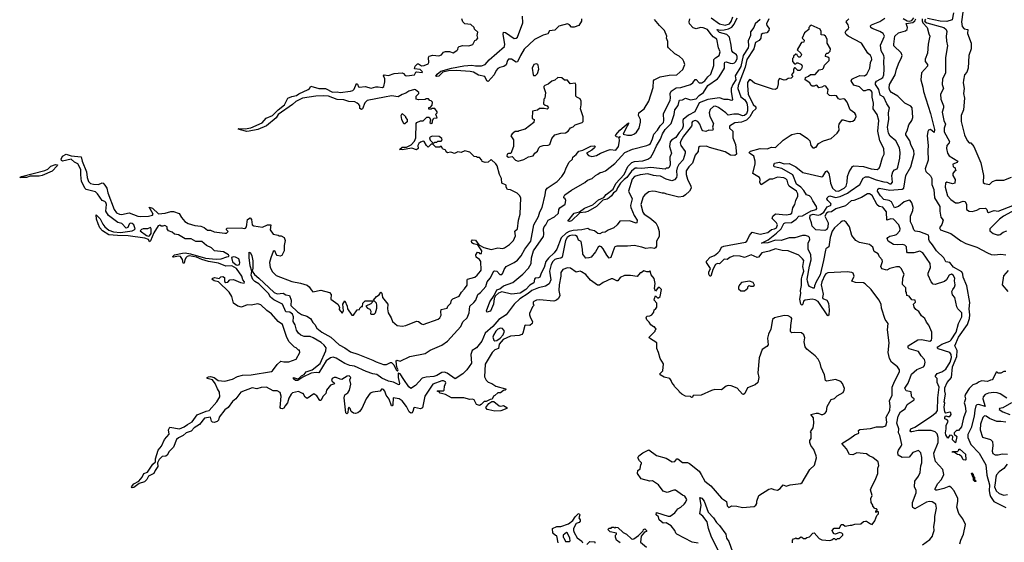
# Model space of a CAD drawing. Extents: x 2386423 to 2568864, y 578392 to 761999.
# Tile 308 of 454: x 2489054 to 2499229, y 665712 to 671117. Entities that reach past the tile are written whole.
import ezdxf

# ---------------------------------------------------------------- set-up
doc = ezdxf.new("R2010")
doc.units = 0

msp = doc.modelspace()

# ---------------------------------------------------------------- linework, layer by layer
at = {"layer": '0CON05XD'}
for points in [[(2498703, 671187), (2498689, 671115), (2498635, 671099), (2498565, 671103), (2498435, 671128)], [(2498799, 671195), (2498788, 671095), (2498795, 671045), (2498815, 671024), (2498852, 671015), (2498848, 670975), (2498886, 670875), (2498888, 670855), (2498886, 670814), (2498864, 670745), (2498857, 670615), (2498842, 670575), (2498819, 670545), (2498807, 670493), (2498804, 670465), (2498816, 670405), (2498809, 670355), (2498818, 670305), (2498809, 670185), (2498784, 670125), (2498782, 670065), (2498818, 669925), (2498845, 669868), (2498865, 669844), (2498885, 669842), (2498915, 669804), (2498988, 669635), (2499013, 669505), (2499012, 669432), (2499024, 669424), (2499075, 669414), (2499106, 669444), (2499145, 669456), (2499225, 669458), (2499302, 669488)], [(2492682, 668102), (2492680, 668075), (2492685, 668070), (2492717, 668073), (2492730, 668085), (2492746, 668135), (2492746, 668166), (2492740, 668185), (2492710, 668215), (2492743, 668255), (2492770, 668270), (2492785, 668300), (2492795, 668290), (2492804, 668245), (2492859, 668175), (2492854, 668126), (2492861, 668085), (2492894, 668035), (2492906, 667996), (2492955, 667953), (2493005, 667949), (2493046, 667954), (2493155, 668000), (2493175, 667996), (2493205, 667971), (2493225, 667963), (2493380, 668020), (2493397, 668035), (2493410, 668060), (2493406, 668095), (2493410, 668120), (2493470, 668135), (2493480, 668155), (2493510, 668185), (2493515, 668218), (2493529, 668231), (2493595, 668258), (2493620, 668300), (2493652, 668335), (2493677, 668373), (2493677, 668425), (2493682, 668435), (2493758, 668455), (2493783, 668475), (2493817, 668515), (2493822, 668525), (2493820, 668615), (2493807, 668637), (2493771, 668661), (2493768, 668685), (2493785, 668712), (2493800, 668710), (2493805, 668700), (2493825, 668700), (2493830, 668725), (2493788, 668788), (2493745, 668798), (2493725, 668810), (2493722, 668825), (2493735, 668840), (2493765, 668837), (2493800, 668790), (2493850, 668760), (2493925, 668739), (2493994, 668756), (2494045, 668750), (2494065, 668757), (2494115, 668792), (2494158, 668835), (2494178, 668882), (2494171, 668929), (2494199, 668955), (2494209, 669045), (2494226, 669105), (2494232, 669275), (2494219, 669299), (2494195, 669322), (2494127, 669357), (2494095, 669360), (2494080, 669385), (2494080, 669405), (2494037, 669427), (2494032, 669475), (2494012, 669515), (2493990, 669605), (2493976, 669626), (2493925, 669670), (2493897, 669643), (2493865, 669640), (2493835, 669650), (2493830, 669665), (2493805, 669690), (2493785, 669690), (2493775, 669700), (2493752, 669702), (2493707, 669747), (2493655, 669760), (2493616, 669744), (2493581, 669749), (2493546, 669734), (2493520, 669745), (2493505, 669748), (2493475, 669740), (2493462, 669752), (2493458, 669768), (2493422, 669782), (2493420, 669795), (2493408, 669808), (2493395, 669800), (2493355, 669800), (2493325, 669830), (2493305, 669830), (2493275, 669800), (2493258, 669815), (2493235, 669858), (2493225, 669861), (2493195, 669849), (2493179, 669835), (2493169, 669815), (2493172, 669785), (2493155, 669770), (2493105, 669787), (2493005, 669770), (2492980, 669775), (2493005, 669798), (2493050, 669800), (2493098, 669822), (2493135, 669859), (2493149, 669895), (2493152, 670045), (2493157, 670053), (2493195, 670072), (2493225, 670070), (2493262, 670108), (2493285, 670110), (2493300, 670085), (2493293, 670053), (2493307, 670043), (2493320, 670055), (2493320, 670075), (2493335, 670100), (2493368, 670102), (2493358, 670128), (2493350, 670135), (2493368, 670152), (2493370, 670165), (2493345, 670200), (2493315, 670200), (2493305, 670190), (2493282, 670192), (2493282, 670208), (2493298, 670212), (2493318, 670232), (2493320, 670265), (2493308, 670278), (2493292, 670282), (2493278, 670298), (2493255, 670300), (2493245, 670290), (2493175, 670288), (2493150, 670295), (2493150, 670325), (2493180, 670355), (2493180, 670365), (2493145, 670391), (2493135, 670394), (2493075, 670378), (2493044, 670356), (2493005, 670344), (2492965, 670319), (2492895, 670329), (2492825, 670314), (2492645, 670282), (2492622, 670258), (2492597, 670195), (2492585, 670188), (2492568, 670198), (2492568, 670225), (2492559, 670239), (2492542, 670255), (2492517, 670267), (2492455, 670271), (2492403, 670287), (2492335, 670291), (2492247, 670325), (2492195, 670330), (2492115, 670325), (2491976, 670304), (2491908, 670272), (2491875, 670239), (2491726, 670135), (2491705, 670102), (2491605, 670020), (2491515, 669981), (2491425, 669963), (2491402, 669962), (2491335, 669977), (2491313, 669985), (2491320, 669990), (2491385, 669987), (2491442, 669998), (2491559, 670051), (2491602, 670098), (2491665, 670125), (2491725, 670183), (2491792, 670235), (2491826, 670304), (2491865, 670324), (2491915, 670333), (2491939, 670351), (2492034, 670395), (2492048, 670405), (2492062, 670428), (2492145, 670405), (2492215, 670405), (2492285, 670369), (2492335, 670370), (2492365, 670364), (2492474, 670376), (2492497, 670383), (2492511, 670399), (2492535, 670458), (2492545, 670450), (2492554, 670424), (2492565, 670418), (2492625, 670426), (2492685, 670409), (2492735, 670422), (2492759, 670421), (2492805, 670414), (2492818, 670425), (2492829, 670475), (2492826, 670506), (2492814, 670535), (2492820, 670545), (2492865, 670541), (2492925, 670560), (2493005, 670567), (2493020, 670560), (2493038, 670538), (2493055, 670537), (2493134, 670546), (2493147, 670573), (2493155, 670578), (2493215, 670570), (2493218, 670578), (2493192, 670602), (2493135, 670610), (2493140, 670635), (2493165, 670660), (2493175, 670660), (2493205, 670640), (2493235, 670642), (2493275, 670662), (2493282, 670675), (2493280, 670725), (2493285, 670738), (2493325, 670749), (2493385, 670743), (2493412, 670755), (2493435, 670780), (2493455, 670787), (2493495, 670787), (2493535, 670773), (2493573, 670797), (2493582, 670808), (2493585, 670830), (2493595, 670838), (2493635, 670849), (2493695, 670848), (2493738, 670862), (2493757, 670903), (2493775, 670910), (2493790, 670925), (2493782, 670955), (2493787, 670987), (2493755, 671020), (2493750, 671035), (2493716, 671066), (2493655, 671074), (2493632, 671095), (2493622, 671125)], [(2495120, 668680), (2495085, 668747), (2495065, 668769), (2495046, 668774), (2495032, 668765), (2495006, 668715), (2494960, 668660), (2494937, 668653), (2494905, 668652), (2494872, 668692), (2494870, 668745), (2494855, 668822), (2494828, 668838), (2494815, 668875), (2494799, 668885), (2494765, 668890), (2494735, 668882), (2494713, 668865), (2494696, 668835), (2494659, 668661), (2494645, 668649), (2494605, 668645), (2494585, 668636), (2494565, 668615), (2494548, 668585), (2494528, 668515), (2494544, 668425), (2494525, 668385), (2494488, 668362), (2494415, 668345), (2494345, 668315), (2494310, 668285), (2494221, 668229), (2494165, 668175), (2494081, 668065), (2494005, 668017), (2493945, 667945), (2493864, 667875), (2493829, 667791), (2493775, 667725), (2493729, 667695), (2493717, 667655), (2493724, 667565), (2493676, 667495), (2493635, 667454), (2493555, 667404), (2493472, 667462), (2493445, 667472), (2493415, 667469), (2493365, 667438), (2493335, 667427), (2493255, 667420), (2493215, 667408), (2493145, 667335), (2493095, 667303), (2493075, 667321), (2493024, 667395), (2492985, 667453), (2492965, 667463), (2492965, 667415), (2492980, 667355), (2492975, 667341), (2492965, 667343), (2492917, 667367), (2492865, 667379), (2492795, 667411), (2492745, 667447), (2492704, 667454), (2492635, 667478), (2492515, 667534), (2492465, 667542), (2492415, 667562), (2492326, 667616), (2492295, 667628), (2492265, 667619), (2492222, 667588), (2492145, 667464), (2492118, 667468), (2492065, 667460), (2491981, 667419), (2491928, 667385), (2491905, 667384), (2491885, 667402), (2491885, 667418), (2491925, 667402), (2491942, 667408), (2491968, 667435), (2491994, 667446), (2492014, 667475), (2492075, 667497), (2492160, 667560), (2492219, 667691), (2492220, 667725), (2492201, 667751), (2492169, 667779), (2492088, 667828), (2492055, 667839), (2491995, 667841), (2491960, 667855), (2491935, 667876), (2491914, 667905), (2491901, 667961), (2491881, 667995), (2491883, 668045), (2491875, 668070), (2491845, 668091), (2491803, 668095), (2491769, 668175), (2491679, 668219), (2491645, 668247), (2491626, 668285), (2491585, 668328), (2491524, 668385), (2491485, 668409), (2491465, 668431), (2491447, 668475), (2491454, 668515), (2491435, 668570), (2491424, 668656), (2491425, 668712), (2491439, 668705), (2491452, 668675), (2491463, 668623), (2491463, 668547), (2491457, 668515), (2491480, 668480), (2491525, 668445), (2491684, 668295), (2491715, 668283), (2491778, 668288), (2491805, 668273), (2491843, 668263), (2491860, 668215), (2491855, 668162), (2491924, 668095), (2491965, 668068), (2492020, 668050), (2492058, 668025), (2492082, 667985), (2492104, 667964), (2492124, 667925), (2492175, 667887), (2492268, 667835), (2492355, 667754), (2492415, 667725), (2492472, 667682), (2492549, 667659), (2492705, 667596), (2492737, 667577), (2492815, 667552), (2492845, 667550), (2492885, 667571), (2492895, 667570), (2492919, 667549), (2492943, 667495), (2492958, 667482), (2492964, 667495), (2492953, 667523), (2492944, 667585), (2492953, 667597), (2492985, 667586), (2493085, 667634), (2493245, 667664), (2493295, 667699), (2493415, 667751), (2493475, 667794), (2493614, 667945), (2493635, 667993), (2493677, 668033), (2493699, 668085), (2493707, 668155), (2493748, 668192), (2493768, 668215), (2493789, 668275), (2493817, 668295), (2493871, 668359), (2493885, 668405), (2493916, 668445), (2493955, 668516), (2493965, 668520), (2493985, 668515), (2494015, 668481), (2494035, 668481), (2494048, 668495), (2494060, 668535), (2494083, 668565), (2494165, 668605), (2494199, 668631), (2494235, 668675), (2494276, 668744), (2494336, 668825), (2494366, 668994), (2494415, 669083), (2494429, 669131), (2494454, 669175), (2494484, 669305), (2494490, 669355), (2494506, 669374), (2494607, 669443), (2494655, 669494), (2494683, 669535), (2494701, 669585), (2494732, 669645), (2494768, 669675), (2494770, 669695), (2494805, 669722), (2494834, 669756), (2494873, 669767), (2494955, 669809), (2494995, 669812), (2495002, 669805), (2494995, 669793), (2494965, 669767), (2494912, 669735), (2494931, 669711), (2494965, 669702), (2495015, 669714), (2495055, 669738), (2495135, 669769), (2495155, 669773), (2495215, 669768), (2495241, 669805), (2495253, 669865), (2495250, 669900), (2495260, 669905), (2495255, 669910), (2495250, 669900), (2495220, 669905), (2495210, 669915), (2495213, 669925), (2495255, 669976), (2495345, 670050), (2495345, 670040), (2495314, 669986), (2495292, 669932), (2495335, 669922), (2495375, 669921), (2495406, 669935), (2495429, 669955), (2495456, 669995), (2495468, 670058), (2495469, 670085), (2495462, 670098), (2495448, 670125), (2495452, 670155), (2495506, 670194), (2495556, 670274), (2495601, 670415), (2495604, 670485), (2495610, 670495), (2495673, 670527), (2495765, 670544), (2495845, 670546), (2495908, 670602), (2495927, 670655), (2495919, 670685), (2495906, 670705), (2495869, 670739), (2495823, 670765), (2495758, 670825), (2495752, 670835), (2495752, 670892), (2495740, 670925), (2495742, 670945), (2495716, 671006), (2495665, 671058), (2495615, 671120)], [(2494860, 671125), (2494860, 671100), (2494832, 671058), (2494785, 671040), (2494755, 671041), (2494735, 671063), (2494714, 671074), (2494625, 671050), (2494585, 671009), (2494530, 671000), (2494511, 670969), (2494465, 670956), (2494375, 670912), (2494268, 670812), (2494228, 670745), (2494199, 670681), (2494185, 670678), (2494137, 670707), (2494105, 670709), (2494094, 670695), (2494080, 670650), (2494056, 670634), (2494015, 670624), (2493995, 670613), (2493977, 670593), (2493957, 670545), (2493895, 670476), (2493883, 670483), (2493860, 670530), (2493795, 670544), (2493745, 670574), (2493711, 670581), (2493565, 670590), (2493485, 670588), (2493427, 670573), (2493385, 670534), (2493365, 670529), (2493355, 670533), (2493368, 670555), (2493405, 670586), (2493515, 670617), (2493645, 670640), (2493725, 670645), (2493765, 670638), (2493825, 670640), (2493865, 670655), (2493905, 670703), (2494065, 670841), (2494068, 670865), (2494049, 670965), (2494053, 670987), (2494075, 670984), (2494165, 670924), (2494185, 670925), (2494197, 670935), (2494252, 671085), (2494251, 671155)], [(2496797, 671125), (2496772, 671075), (2496776, 671056), (2496799, 671025), (2496797, 671005), (2496775, 670981), (2496733, 670975), (2496718, 670965), (2496712, 670925), (2496695, 670902), (2496658, 670882), (2496641, 670815), (2496570, 670705), (2496552, 670625), (2496478, 670435), (2496475, 670405), (2496505, 670319), (2496547, 670287), (2496567, 670255), (2496577, 670215), (2496574, 670175), (2496565, 670145), (2496545, 670125), (2496525, 670124), (2496481, 670141), (2496435, 670141), (2496375, 670128), (2496350, 670155), (2496275, 670210), (2496245, 670222), (2496225, 670219), (2496191, 670189), (2496179, 670155), (2496186, 670115), (2496225, 670045), (2496214, 670005), (2496219, 669985), (2496215, 669970), (2496175, 669973), (2496145, 669961), (2496115, 669968), (2496102, 669982), (2496084, 670035), (2496061, 670065), (2496035, 670076), (2496008, 670065), (2496000, 670055), (2496001, 670025), (2495996, 670015), (2495915, 669913), (2495885, 669865), (2495881, 669845), (2495888, 669815), (2495930, 669755), (2495932, 669735), (2495912, 669668), (2495865, 669620), (2495848, 669585), (2495840, 669555), (2495845, 669505), (2495842, 669485), (2495820, 669460), (2495795, 669450), (2495735, 669467), (2495675, 669498), (2495633, 669503), (2495604, 669504), (2495545, 669523), (2495466, 669514), (2495406, 669495), (2495384, 669466), (2495345, 669345), (2495384, 669265), (2495368, 669195), (2495369, 669175), (2495403, 669093), (2495436, 669045), (2495433, 669017), (2495425, 669014), (2495355, 669036), (2495255, 669032), (2495229, 668995), (2495195, 668964), (2495135, 668940), (2495105, 668921), (2495075, 668917), (2495048, 668902), (2495030, 668905), (2494995, 668935), (2494945, 668943), (2494925, 668957), (2494865, 668943), (2494775, 668938), (2494732, 668928), (2494700, 668910), (2494649, 668861), (2494605, 668745), (2494579, 668705), (2494519, 668651), (2494491, 668615), (2494475, 668554), (2494444, 668495), (2494431, 668455), (2494415, 668446), (2494382, 668445), (2494374, 668435), (2494369, 668395), (2494325, 668370), (2494285, 668326), (2494225, 668290), (2494135, 668279), (2494035, 668301), (2494001, 668289), (2493970, 668260), (2493958, 668232), (2493952, 668175), (2493919, 668101), (2493883, 668093), (2493877, 668105), (2493911, 668199), (2493956, 668264), (2493985, 668322), (2494016, 668334), (2494055, 668365), (2494152, 668398), (2494255, 668486), (2494312, 668548), (2494339, 668595), (2494343, 668655), (2494363, 668725), (2494466, 668875), (2494471, 668895), (2494467, 668955), (2494474, 668975), (2494493, 668997), (2494517, 669043), (2494582, 669078), (2494623, 669115), (2494627, 669155), (2494635, 669172), (2494692, 669208), (2494698, 669248), (2494692, 669265), (2494678, 669275), (2494677, 669285), (2494689, 669305), (2494755, 669354), (2494896, 669434), (2494922, 669458), (2494970, 669475), (2495003, 669507), (2495030, 669520), (2495052, 669538), (2495075, 669540), (2495107, 669555), (2495205, 669629), (2495307, 669743), (2495388, 669778), (2495535, 669815), (2495560, 669825), (2495572, 669838), (2495595, 669885), (2495606, 669934), (2495647, 669975), (2495672, 670018), (2495707, 670055), (2495712, 670075), (2495708, 670145), (2495776, 670285), (2495781, 670305), (2495775, 670355), (2495785, 670377), (2495839, 670411), (2495885, 670417), (2495985, 670446), (2496011, 670465), (2496035, 670500), (2496045, 670500), (2496075, 670464), (2496105, 670464), (2496134, 670485), (2496164, 670526), (2496196, 670555), (2496227, 670643), (2496229, 670705), (2496246, 670724), (2496282, 670745), (2496293, 670785), (2496274, 670825), (2496257, 670915), (2496220, 670940), (2496189, 670979), (2496161, 671015), (2496116, 671034), (2496088, 671035), (2496044, 671024), (2496013, 671033), (2495976, 671075), (2495971, 671095), (2495978, 671125)], [(2496705, 671119), (2496655, 671075), (2496641, 671035), (2496608, 670992), (2496606, 670955), (2496583, 670897), (2496587, 670845), (2496583, 670825), (2496532, 670748), (2496507, 670633), (2496447, 670535), (2496455, 670495), (2496424, 670446), (2496408, 670405), (2496406, 670375), (2496422, 670288), (2496415, 670282), (2496375, 670292), (2496335, 670292), (2496285, 670308), (2496165, 670293), (2496075, 670257), (2496032, 670165), (2495965, 670128), (2495912, 670085), (2495907, 670073), (2495910, 670015), (2495900, 669985), (2495869, 669951), (2495835, 669898), (2495789, 669871), (2495776, 669855), (2495769, 669805), (2495791, 669735), (2495772, 669695), (2495776, 669615), (2495765, 669590), (2495755, 669580), (2495735, 669580), (2495725, 669570), (2495575, 669587), (2495485, 669578), (2495435, 669583), (2495415, 669580), (2495375, 669552), (2495329, 669485), (2495301, 669465), (2495264, 669425), (2495231, 669379), (2495217, 669345), (2495192, 669328), (2495171, 669295), (2495145, 669273), (2495125, 669262), (2495079, 669251), (2495016, 669185), (2494925, 669133), (2494902, 669125), (2494841, 669119), (2494755, 669036), (2494735, 669031), (2494718, 669035), (2494784, 669116), (2494840, 669130), (2494892, 669168), (2494978, 669202), (2495035, 669253), (2495091, 669279), (2495115, 669310), (2495186, 669364), (2495215, 669422), (2495300, 669515), (2495340, 669600), (2495379, 669641), (2495409, 669649), (2495495, 669657), (2495546, 669675), (2495576, 669695), (2495605, 669743), (2495635, 669814), (2495678, 669882), (2495698, 669935), (2495725, 669982), (2495788, 670045), (2495819, 670135), (2495825, 670185), (2495860, 670230), (2495868, 670275), (2495874, 670285), (2495905, 670288), (2495935, 670307), (2495988, 670288), (2496045, 670300), (2496076, 670334), (2496119, 670365), (2496165, 670437), (2496264, 670505), (2496284, 670525), (2496338, 670615), (2496336, 670664), (2496342, 670678), (2496355, 670680), (2496397, 670667), (2496425, 670664), (2496441, 670669), (2496456, 670684), (2496469, 670715), (2496470, 670735), (2496462, 670752), (2496427, 670777), (2496414, 670794), (2496408, 670855), (2496389, 670935), (2496362, 670962), (2496287, 670985), (2496266, 671005), (2496263, 671015), (2496298, 671008), (2496335, 671011), (2496379, 671021), (2496412, 671038), (2496438, 671072), (2496467, 671135)], [(2497042, 665705), (2497040, 665735), (2497052, 665748), (2497065, 665750), (2497075, 665760), (2497085, 665750), (2497105, 665750), (2497125, 665768), (2497137, 665767), (2497155, 665750), (2497175, 665750), (2497188, 665762), (2497215, 665770), (2497250, 665805), (2497265, 665810), (2497315, 665752), (2497345, 665738), (2497425, 665730), (2497448, 665738), (2497465, 665750), (2497475, 665750), (2497485, 665740), (2497495, 665740), (2497505, 665750), (2497525, 665750), (2497560, 665785), (2497560, 665795), (2497550, 665805), (2497525, 665812), (2497485, 665798), (2497471, 665801), (2497456, 665816), (2497452, 665835), (2497472, 665858), (2497525, 665858), (2497545, 665898), (2497565, 665898), (2497585, 665880), (2497635, 665890), (2497655, 665888), (2497685, 665900), (2497745, 665904), (2497775, 665927), (2497795, 665932), (2497805, 665932), (2497845, 665902), (2497865, 665898), (2497890, 665935), (2497912, 665988), (2497930, 666005), (2497928, 666028), (2497915, 666030), (2497902, 666022), (2497902, 666038), (2497920, 666045), (2497908, 666058), (2497892, 666062), (2497870, 666085), (2497870, 666095), (2497853, 666123), (2497850, 666165), (2497862, 666195), (2497847, 666255), (2497859, 666291), (2497896, 666354), (2497922, 666425), (2497922, 666478), (2497932, 666505), (2497926, 666546), (2497870, 666590), (2497833, 666605), (2497805, 666628), (2497705, 666638), (2497665, 666618), (2497631, 666621), (2497598, 666678), (2497550, 666735), (2497632, 666785), (2497686, 666824), (2497725, 666842), (2497723, 666867), (2497735, 666880), (2497845, 666888), (2497910, 666905), (2497975, 666906), (2498005, 666918), (2498016, 666955), (2498010, 667005), (2498047, 667075), (2498049, 667125), (2498042, 667175), (2498071, 667235), (2498071, 667315), (2498093, 667375), (2498147, 667475), (2498146, 667495), (2498126, 667526), (2498064, 667574), (2498042, 667612), (2498028, 667675), (2498040, 667775), (2498022, 667908), (2498028, 667975), (2497997, 668015), (2497959, 668135), (2497956, 668175), (2497931, 668221), (2497855, 668328), (2497792, 668385), (2497775, 668396), (2497690, 668400), (2497655, 668412), (2497678, 668465), (2497668, 668495), (2497655, 668502), (2497605, 668510), (2497405, 668500), (2497385, 668489), (2497375, 668474), (2497345, 668405), (2497338, 668375), (2497359, 668279), (2497351, 668245), (2497354, 668235), (2497395, 668215), (2497412, 668185), (2497420, 668115), (2497415, 668060), (2497405, 668054), (2497305, 668201), (2497275, 668220), (2497243, 668227), (2497172, 668215), (2497153, 668205), (2497146, 668175), (2497137, 668165), (2497125, 668174), (2497116, 668226), (2497128, 668285), (2497123, 668315), (2497132, 668368), (2497133, 668437), (2497141, 668465), (2497157, 668517), (2497146, 668565), (2497156, 668625), (2497145, 668643), (2497105, 668682), (2496995, 668728), (2496935, 668730), (2496865, 668746), (2496798, 668722), (2496725, 668706), (2496688, 668662), (2496675, 668657), (2496615, 668685), (2496545, 668659), (2496500, 668670), (2496435, 668674), (2496392, 668658), (2496365, 668638), (2496335, 668642), (2496285, 668592), (2496265, 668594), (2496244, 668585), (2496216, 668535), (2496201, 668475), (2496195, 668463), (2496185, 668464), (2496176, 668485), (2496176, 668505), (2496192, 668545), (2496151, 668605), (2496151, 668619), (2496188, 668662), (2496235, 668679), (2496270, 668705), (2496290, 668725), (2496307, 668763), (2496330, 668775), (2496386, 668784), (2496555, 668816), (2496567, 668825), (2496596, 668884), (2496625, 668920), (2496705, 668899), (2496787, 668915), (2496825, 668946), (2496855, 668953), (2496874, 668965), (2496884, 668995), (2496875, 669016), (2496832, 669062), (2496836, 669085), (2496865, 669108), (2496975, 669099), (2497015, 669104), (2497032, 669115), (2497045, 669172), (2497066, 669205), (2497074, 669246), (2497095, 669292), (2497094, 669316), (2497081, 669345), (2497007, 669395), (2496996, 669415), (2496985, 669457), (2496972, 669472), (2496952, 669482), (2496885, 669488), (2496835, 669467), (2496805, 669468), (2496715, 669410), (2496704, 669434), (2496708, 669465), (2496698, 669485), (2496630, 669525), (2496654, 669625), (2496656, 669655), (2496640, 669705), (2496597, 669735), (2496593, 669745), (2496605, 669757), (2496705, 669784), (2496778, 669782), (2496825, 669800), (2496865, 669794), (2496945, 669872), (2497015, 669920), (2497035, 669930), (2497095, 669943), (2497121, 669941), (2497195, 669887), (2497218, 669865), (2497230, 669815), (2497252, 669792), (2497265, 669790), (2497275, 669800), (2497285, 669800), (2497310, 669835), (2497360, 669865), (2497441, 669889), (2497502, 669945), (2497523, 669975), (2497518, 670015), (2497522, 670035), (2497555, 670080), (2497565, 670082), (2497624, 670064), (2497644, 670064), (2497665, 670069), (2497683, 670085), (2497699, 670115), (2497695, 670132), (2497685, 670149), (2497638, 670185), (2497607, 670265), (2497582, 670295), (2497565, 670300), (2497532, 670292), (2497515, 670298), (2497495, 670328), (2497475, 670332), (2497445, 670328), (2497424, 670334), (2497402, 670355), (2497408, 670395), (2497385, 670430), (2497368, 670432), (2497345, 670420), (2497313, 670413), (2497296, 670436), (2497285, 670440), (2497265, 670430), (2497245, 670430), (2497230, 670440), (2497220, 670465), (2497170, 670495), (2497175, 670520), (2497207, 670533), (2497225, 670550), (2497275, 670550), (2497315, 670600), (2497350, 670605), (2497360, 670615), (2497370, 670645), (2497420, 670695), (2497418, 670718), (2497405, 670730), (2497380, 670735), (2497385, 670760), (2497395, 670770), (2497408, 670772), (2497428, 670792), (2497432, 670815), (2497398, 670875), (2497398, 670915), (2497382, 670945), (2497367, 670957), (2497335, 670960), (2497338, 670995), (2497325, 671018), (2497235, 671060), (2497220, 671055), (2497220, 671045), (2497210, 671035), (2497210, 671015), (2497165, 670980), (2497140, 670925), (2497160, 670905), (2497158, 670885), (2497135, 670880), (2497125, 670870), (2497090, 670805), (2497125, 670770), (2497132, 670755), (2497125, 670740), (2497115, 670730), (2497105, 670730), (2497092, 670742), (2497088, 670758), (2497075, 670760), (2497052, 670738), (2497050, 670725), (2497040, 670715), (2497040, 670685), (2497062, 670662), (2497075, 670660), (2497085, 670670), (2497095, 670670), (2497133, 670653), (2497142, 670635), (2497133, 670607), (2497115, 670592), (2497095, 670590), (2497068, 670618), (2497062, 670618), (2497050, 670605), (2497050, 670575), (2497030, 670545), (2497040, 670535), (2497040, 670525), (2497027, 670513), (2496995, 670510), (2496976, 670494), (2496955, 670490), (2496905, 670510), (2496892, 670485), (2496893, 670455), (2496882, 670408), (2496865, 670396), (2496835, 670398), (2496648, 670462), (2496606, 670496), (2496595, 670497), (2496576, 670466), (2496576, 670435), (2496583, 670345), (2496635, 670241), (2496661, 670215), (2496662, 670195), (2496632, 670168), (2496598, 670112), (2496565, 670078), (2496515, 670057), (2496445, 670050), (2496388, 670015), (2496389, 669995), (2496424, 669965), (2496423, 669895), (2496451, 669825), (2496462, 669725), (2496445, 669713), (2496400, 669715), (2496345, 669749), (2496184, 669794), (2496150, 669810), (2496083, 669807), (2496070, 669795), (2496066, 669755), (2496034, 669716), (2496008, 669632), (2495968, 669595), (2495942, 669555), (2495941, 669515), (2495957, 669467), (2495990, 669395), (2495992, 669375), (2495976, 669344), (2495936, 669304), (2495912, 669288), (2495865, 669283), (2495741, 669311), (2495715, 669322), (2495695, 669322), (2495625, 669341), (2495595, 669342), (2495555, 669336), (2495513, 669305), (2495498, 669285), (2495473, 669205), (2495494, 669125), (2495508, 669105), (2495565, 669069), (2495627, 669017), (2495648, 668975), (2495663, 668925), (2495662, 668875), (2495634, 668825), (2495634, 668775), (2495625, 668757), (2495615, 668751), (2495575, 668758), (2495525, 668751), (2495485, 668765), (2495405, 668780), (2495335, 668774), (2495224, 668776), (2495205, 668769), (2495196, 668755), (2495164, 668656), (2495145, 668650), (2495120, 668680)], [(2496199, 671135), (2496285, 671075), (2496345, 671061), (2496389, 671075), (2496405, 671099), (2496423, 671145)], [(2498385, 665686), (2498458, 665742), (2498487, 665775), (2498492, 665792), (2498504, 665835), (2498500, 665875), (2498513, 665935), (2498510, 665980), (2498527, 666065), (2498523, 666105), (2498485, 666131), (2498455, 666134), (2498425, 666128), (2498305, 666060), (2498285, 666072), (2498279, 666089), (2498280, 666125), (2498320, 666225), (2498317, 666247), (2498301, 666285), (2498304, 666345), (2498342, 666395), (2498360, 666435), (2498366, 666504), (2498376, 666534), (2498378, 666588), (2498366, 666636), (2498343, 666663), (2498285, 666642), (2498245, 666592), (2498175, 666590), (2498134, 666615), (2498130, 666645), (2498137, 666665), (2498164, 666705), (2498169, 666725), (2498150, 666815), (2498137, 666845), (2498138, 666885), (2498120, 666945), (2498134, 667015), (2498155, 667061), (2498205, 667092), (2498225, 667137), (2498298, 667185), (2498298, 667195), (2498278, 667208), (2498269, 667225), (2498267, 667267), (2498215, 667280), (2498203, 667305), (2498235, 667358), (2498269, 667451), (2498325, 667498), (2498393, 667527), (2498405, 667542), (2498412, 667575), (2498404, 667604), (2498370, 667640), (2498342, 667685), (2498245, 667714), (2498236, 667725), (2498236, 667745), (2498335, 667806), (2498375, 667811), (2498458, 667792), (2498477, 667803), (2498481, 667825), (2498479, 667885), (2498449, 667959), (2498425, 667988), (2498408, 668025), (2498374, 668054), (2498345, 668098), (2498315, 668120), (2498297, 668145), (2498290, 668175), (2498310, 668195), (2498308, 668218), (2498275, 668220), (2498247, 668257), (2498222, 668265), (2498217, 668297), (2498210, 668305), (2498210, 668345), (2498178, 668378), (2498182, 668445), (2498193, 668485), (2498164, 668545), (2498145, 668560), (2498115, 668562), (2498045, 668543), (2498015, 668528), (2497965, 668542), (2497953, 668565), (2497970, 668615), (2497968, 668635), (2497938, 668665), (2497926, 668696), (2497885, 668718), (2497872, 668765), (2497835, 668793), (2497734, 668814), (2497695, 668833), (2497654, 668884), (2497629, 668975), (2497594, 669024), (2497575, 669036), (2497555, 669034), (2497535, 669019), (2497475, 668964), (2497451, 668929), (2497428, 668865), (2497415, 668768), (2497385, 668746), (2497380, 668735), (2497362, 668625), (2497325, 668479), (2497286, 668406), (2497267, 668365), (2497265, 668340), (2497255, 668340), (2497215, 668359), (2497205, 668375), (2497195, 668412), (2497193, 668435), (2497215, 668569), (2497232, 668635), (2497229, 668685), (2497202, 668745), (2497201, 668805), (2497220, 668845), (2497216, 668865), (2497205, 668875), (2497175, 668886), (2497144, 668885), (2497065, 668862), (2497005, 668862), (2496925, 668835), (2496865, 668838), (2496785, 668809), (2496720, 668805), (2496790, 668840), (2496875, 668909), (2496922, 668955), (2496950, 669010), (2496963, 669017), (2497030, 669020), (2497077, 669055), (2497105, 669084), (2497145, 669088), (2497235, 669140), (2497286, 669154), (2497293, 669165), (2497288, 669185), (2497249, 669245), (2497235, 669278), (2497215, 669295), (2497185, 669306), (2497159, 669349), (2497126, 669386), (2497083, 669415), (2497044, 669514), (2496929, 669579), (2496851, 669595), (2496846, 669614), (2496855, 669632), (2496905, 669643), (2496955, 669627), (2497005, 669628), (2497075, 669594), (2497148, 669538), (2497345, 669491), (2497355, 669496), (2497385, 669547), (2497395, 669554), (2497415, 669525), (2497425, 669475), (2497433, 669425), (2497455, 669375), (2497485, 669348), (2497515, 669345), (2497575, 669373), (2497594, 669395), (2497605, 669435), (2497608, 669495), (2497626, 669545), (2497660, 669600), (2497675, 669605), (2497775, 669598), (2497855, 669574), (2497915, 669568), (2497935, 669582), (2497947, 669605), (2497970, 669690), (2497987, 669725), (2497986, 669784), (2497944, 669864), (2497922, 669965), (2497931, 670075), (2497914, 670135), (2497875, 670195), (2497879, 670255), (2497864, 670315), (2497865, 670368), (2497855, 670382), (2497835, 670392), (2497815, 670392), (2497791, 670381), (2497775, 670382), (2497732, 670422), (2497675, 670441), (2497645, 670485), (2497655, 670503), (2497675, 670513), (2497735, 670538), (2497785, 670537), (2497808, 670552), (2497841, 670615), (2497847, 670673), (2497859, 670705), (2497858, 670725), (2497847, 670745), (2497819, 670769), (2497752, 670875), (2497615, 670948), (2497594, 670965), (2497586, 670985), (2497594, 671005), (2497615, 671021), (2497621, 671035), (2497616, 671065), (2497596, 671095), (2497601, 671105), (2497621, 671125)], [(2498770, 665695), (2498779, 665735), (2498808, 665795), (2498827, 665895), (2498802, 665955), (2498759, 666009), (2498737, 666075), (2498750, 666135), (2498750, 666165), (2498710, 666245), (2498685, 666276), (2498665, 666290), (2498655, 666290), (2498605, 666270), (2498535, 666253), (2498522, 666252), (2498510, 666260), (2498541, 666319), (2498580, 666360), (2498604, 666415), (2498595, 666465), (2498518, 666548), (2498503, 666605), (2498502, 666635), (2498547, 666745), (2498545, 666795), (2498534, 666835), (2498514, 666854), (2498475, 666869), (2498340, 666870), (2498275, 666853), (2498265, 666855), (2498258, 666865), (2498264, 666886), (2498305, 666904), (2498465, 667010), (2498525, 667053), (2498538, 667075), (2498543, 667205), (2498557, 667317), (2498536, 667365), (2498536, 667405), (2498517, 667425), (2498518, 667435), (2498535, 667459), (2498585, 667475), (2498625, 667503), (2498671, 667575), (2498684, 667625), (2498680, 667655), (2498665, 667675), (2498545, 667714), (2498535, 667725), (2498541, 667735), (2498585, 667761), (2498665, 667792), (2498681, 667805), (2498733, 667885), (2498756, 667974), (2498791, 668045), (2498791, 668085), (2498750, 668125), (2498737, 668147), (2498717, 668245), (2498693, 668273), (2498687, 668305), (2498698, 668328), (2498715, 668352), (2498721, 668375), (2498713, 668415), (2498718, 668445), (2498702, 668475), (2498685, 668484), (2498661, 668475), (2498632, 668428), (2498611, 668409), (2498515, 668378), (2498495, 668383), (2498475, 668405), (2498441, 668475), (2498442, 668495), (2498467, 668555), (2498462, 668595), (2498389, 668705), (2498355, 668722), (2498295, 668705), (2498230, 668705), (2498221, 668715), (2498217, 668767), (2498200, 668785), (2498175, 668793), (2498125, 668788), (2498085, 668792), (2498028, 668828), (2498019, 668855), (2498024, 668866), (2498045, 668878), (2498095, 668887), (2498115, 668897), (2498151, 668935), (2498154, 668955), (2498138, 668995), (2498085, 669053), (2498055, 669056), (2498015, 669042), (2498011, 669131), (2497984, 669164), (2497975, 669178), (2497935, 669184), (2497915, 669202), (2497865, 669300), (2497836, 669315), (2497815, 669315), (2497755, 669277), (2497675, 669248), (2497645, 669244), (2497587, 669193), (2497488, 669162), (2497445, 669131), (2497408, 669125), (2497393, 669117), (2497374, 669085), (2497408, 669015), (2497405, 668972), (2497395, 668946), (2497375, 668936), (2497283, 668943), (2497243, 668983), (2497237, 669017), (2497218, 669065), (2497224, 669095), (2497255, 669105), (2497305, 669096), (2497329, 669101), (2497363, 669127), (2497400, 669180), (2497433, 669197), (2497439, 669205), (2497436, 669215), (2497405, 669246), (2497396, 669265), (2497398, 669275), (2497412, 669288), (2497426, 669294), (2497485, 669279), (2497532, 669288), (2497608, 669322), (2497638, 669345), (2497735, 669412), (2497771, 669479), (2497795, 669493), (2497825, 669492), (2497905, 669461), (2497985, 669439), (2498015, 669438), (2498045, 669420), (2498061, 669419), (2498074, 669436), (2498067, 669505), (2498079, 669545), (2498093, 669565), (2498122, 669575), (2498129, 669591), (2498151, 669685), (2498154, 669745), (2498145, 669793), (2498108, 669865), (2498051, 669911), (2498034, 669945), (2498021, 670005), (2498037, 670085), (2498034, 670155), (2498044, 670205), (2498016, 670246), (2497986, 670315), (2497945, 670338), (2497931, 670395), (2497898, 670445), (2497899, 670465), (2497909, 670481), (2497954, 670504), (2497975, 670520), (2497986, 670545), (2497989, 670605), (2497984, 670684), (2497989, 670725), (2497986, 670746), (2497958, 670795), (2497950, 670855), (2497992, 670945), (2497976, 670975), (2497943, 670995), (2497863, 671025), (2497850, 671035), (2497847, 671055), (2497858, 671065), (2497943, 671097), (2497995, 671133)], [(2499245, 667480), (2499223, 667477), (2499195, 667460), (2499165, 667460), (2499155, 667470), (2499145, 667470), (2499113, 667407), (2499105, 667392), (2499085, 667390), (2499056, 667374), (2498995, 667382), (2498962, 667368), (2498945, 667353), (2498905, 667340), (2498867, 667303), (2498828, 667245), (2498820, 667225), (2498827, 667195), (2498816, 667155), (2498826, 667125), (2498832, 667065), (2498809, 667001), (2498786, 666905), (2498755, 666870), (2498735, 666870), (2498710, 666845), (2498712, 666832), (2498738, 666805), (2498725, 666740), (2498693, 666773), (2498698, 666805), (2498688, 666818), (2498665, 666820), (2498645, 666790), (2498625, 666822), (2498621, 666845), (2498630, 666885), (2498628, 666925), (2498647, 666953), (2498648, 666965), (2498639, 666979), (2498615, 666990), (2498614, 667005), (2498625, 667020), (2498645, 667012), (2498666, 667014), (2498680, 667035), (2498675, 667050), (2498665, 667058), (2498625, 667048), (2498615, 667062), (2498609, 667111), (2498613, 667153), (2498608, 667165), (2498620, 667245), (2498613, 667275), (2498615, 667308), (2498639, 667365), (2498684, 667416), (2498695, 667528), (2498721, 667591), (2498740, 667635), (2498742, 667695), (2498719, 667745), (2498757, 667835), (2498849, 667965), (2498871, 668025), (2498874, 668065), (2498865, 668125), (2498872, 668192), (2498843, 668365), (2498805, 668455), (2498801, 668485), (2498790, 668510), (2498705, 668557), (2498665, 668606), (2498624, 668614), (2498603, 668653), (2498527, 668725), (2498488, 668788), (2498456, 668825), (2498448, 668845), (2498451, 668875), (2498445, 668890), (2498355, 668924), (2498309, 668929), (2498294, 668945), (2498279, 668985), (2498261, 669025), (2498260, 669085), (2498285, 669145), (2498288, 669175), (2498273, 669223), (2498255, 669248), (2498245, 669252), (2498196, 669234), (2498135, 669186), (2498095, 669172), (2498064, 669234), (2498038, 669248), (2497985, 669256), (2497950, 669295), (2497920, 669345), (2497922, 669365), (2497937, 669373), (2498045, 669355), (2498175, 669365), (2498190, 669375), (2498210, 669505), (2498262, 669595), (2498299, 669725), (2498295, 669759), (2498264, 669825), (2498253, 669865), (2498211, 669925), (2498212, 669945), (2498225, 669967), (2498241, 670029), (2498272, 670075), (2498283, 670105), (2498277, 670207), (2498265, 670221), (2498202, 670252), (2498128, 670325), (2498065, 670365), (2498046, 670385), (2498038, 670408), (2498042, 670445), (2498102, 670545), (2498114, 670605), (2498142, 670678), (2498165, 670715), (2498173, 670745), (2498164, 670774), (2498088, 670848), (2498086, 670865), (2498098, 670945), (2498135, 670982), (2498207, 671003), (2498224, 671015), (2498229, 671035), (2498215, 671077), (2498285, 671087), (2498305, 671105), (2498316, 671125)], [(2498185, 671128), (2498225, 671105), (2498245, 671102), (2498275, 671108), (2498296, 671135)], [(2498382, 671125), (2498380, 671105), (2498386, 671086), (2498431, 671035), (2498449, 670969), (2498461, 670945), (2498454, 670916), (2498441, 670865), (2498435, 670770), (2498411, 670709), (2498413, 670683), (2498436, 670655), (2498436, 670635), (2498372, 670568), (2498366, 670495), (2498389, 670419), (2498394, 670375), (2498468, 670148), (2498508, 669982), (2498505, 669950), (2498465, 669980), (2498445, 669975), (2498438, 669962), (2498433, 669915), (2498444, 669815), (2498438, 669765), (2498441, 669665), (2498410, 669575), (2498417, 669547), (2498465, 669501), (2498481, 669475), (2498482, 669412), (2498500, 669360)], [(2498415, 671122), (2498406, 671105), (2498411, 671095), (2498427, 671085), (2498605, 671037), (2498628, 671015), (2498636, 670995), (2498628, 670945), (2498631, 670895), (2498643, 670847), (2498622, 670725), (2498622, 670585), (2498620, 670565), (2498591, 670505), (2498588, 670445), (2498600, 670405), (2498570, 670345), (2498574, 670296), (2498600, 670225), (2498601, 670205), (2498588, 670162), (2498606, 670075), (2498621, 670035), (2498608, 669995), (2498607, 669957), (2498664, 669856), (2498661, 669845), (2498634, 669815), (2498633, 669785), (2498643, 669735), (2498659, 669709), (2498750, 669655), (2498741, 669639), (2498698, 669622), (2498702, 669595), (2498718, 669588), (2498730, 669555), (2498715, 669550), (2498698, 669525), (2498698, 669505), (2498720, 669465), (2498717, 669425), (2498695, 669421), (2498635, 669438), (2498620, 669425), (2498617, 669385), (2498643, 669295), (2498675, 669257), (2498725, 669222), (2498755, 669222), (2498805, 669241), (2498825, 669237), (2498837, 669207), (2498838, 669155), (2498865, 669138), (2498896, 669134), (2498945, 669146), (2498975, 669163), (2499036, 669166), (2499048, 669155), (2499055, 669130), (2499065, 669122), (2499125, 669142), (2499165, 669138), (2499317, 669195)], [(2494385, 670538), (2494405, 670562), (2494419, 670605), (2494413, 670645), (2494408, 670655), (2494395, 670660), (2494367, 670653), (2494351, 670615), (2494360, 670545), (2494365, 670538), (2494385, 670538)], [(2494205, 669654), (2494265, 669672), (2494311, 669699), (2494361, 669709), (2494378, 669735), (2494405, 669758), (2494420, 669790), (2494434, 669806), (2494463, 669817), (2494515, 669819), (2494533, 669827), (2494552, 669888), (2494583, 669927), (2494645, 669942), (2494695, 669947), (2494722, 669965), (2494745, 670000), (2494775, 670010), (2494795, 670028), (2494866, 670054), (2494878, 670065), (2494877, 670113), (2494848, 670195), (2494858, 670235), (2494858, 670275), (2494845, 670298), (2494810, 670315), (2494802, 670325), (2494802, 670445), (2494795, 670460), (2494743, 670453), (2494715, 670490), (2494685, 670490), (2494657, 670517), (2494615, 670518), (2494585, 670490), (2494555, 670480), (2494515, 670450), (2494480, 670435), (2494472, 670425), (2494470, 670415), (2494488, 670365), (2494480, 670305), (2494470, 670295), (2494468, 670248), (2494483, 670233), (2494506, 670226), (2494520, 670205), (2494505, 670190), (2494475, 670200), (2494425, 670200), (2494405, 670180), (2494355, 670170), (2494350, 670095), (2494370, 670085), (2494366, 670054), (2494277, 669983), (2494215, 669968), (2494205, 669960), (2494175, 669960), (2494142, 669935), (2494130, 669915), (2494158, 669875), (2494158, 669805), (2494128, 669732), (2494105, 669732), (2494093, 669727), (2494090, 669705), (2494105, 669694), (2494145, 669702), (2494177, 669665), (2494205, 669654)], [(2493035, 670040), (2493025, 670040), (2493003, 670085), (2492998, 670125), (2493005, 670148), (2493040, 670115), (2493040, 670105), (2493060, 670085), (2493058, 670062), (2493035, 670040)], [(2493335, 669840), (2493345, 669850), (2493365, 669850), (2493375, 669860), (2493408, 669862), (2493420, 669875), (2493418, 669888), (2493388, 669908), (2493315, 669912), (2493295, 669902), (2493288, 669895), (2493295, 669870), (2493322, 669842), (2493335, 669840)], [(2494334, 668035), (2494354, 667995), (2494351, 667975), (2494325, 667953), (2494285, 667958), (2494276, 667954), (2494254, 667875), (2494245, 667862), (2494215, 667850), (2494125, 667844), (2494051, 667809), (2494010, 667760), (2494002, 667715), (2493965, 667701), (2493936, 667674), (2493863, 667555), (2493859, 667425), (2493875, 667388), (2493895, 667368), (2493934, 667354), (2493975, 667326), (2494075, 667300), (2494080, 667295), (2494070, 667285), (2494055, 667282), (2494022, 667258), (2493995, 667258), (2493965, 667230), (2493950, 667225), (2493938, 667192), (2493915, 667190), (2493875, 667168), (2493855, 667168), (2493824, 667136), (2493805, 667127), (2493775, 667136), (2493749, 667185), (2493735, 667193), (2493705, 667188), (2493645, 667206), (2493515, 667206), (2493455, 667241), (2493400, 667255), (2493388, 667268), (2493370, 667275), (2493375, 667280), (2493432, 667278), (2493440, 667285), (2493444, 667326), (2493458, 667362), (2493455, 667370), (2493435, 667381), (2493415, 667382), (2493325, 667348), (2493241, 667225), (2493218, 667102), (2493195, 667094), (2493135, 667108), (2493127, 667103), (2493118, 667065), (2493105, 667050), (2493095, 667049), (2493080, 667060), (2493050, 667115), (2493005, 667176), (2492975, 667196), (2492913, 667207), (2492911, 667135), (2492905, 667122), (2492895, 667122), (2492871, 667191), (2492843, 667235), (2492827, 667275), (2492815, 667292), (2492805, 667296), (2492792, 667295), (2492780, 667275), (2492705, 667264), (2492676, 667254), (2492633, 667195), (2492590, 667095), (2492566, 667064), (2492548, 667052), (2492525, 667043), (2492505, 667048), (2492480, 667065), (2492470, 667095), (2492455, 667110), (2492448, 667092), (2492445, 667050), (2492435, 667040), (2492425, 667050), (2492406, 667205), (2492415, 667238), (2492445, 667258), (2492464, 667286), (2492476, 667346), (2492466, 667394), (2492476, 667416), (2492460, 667435), (2492439, 667431), (2492383, 667397), (2492365, 667398), (2492325, 667417), (2492305, 667417), (2492283, 667405), (2492278, 667385), (2492285, 667370), (2492300, 667365), (2492308, 667352), (2492265, 667338), (2492226, 667284), (2492218, 667252), (2492191, 667225), (2492165, 667178), (2492155, 667178), (2492125, 667227), (2492095, 667248), (2492025, 667200), (2492004, 667214), (2491985, 667250), (2491975, 667250), (2491935, 667272), (2491875, 667257), (2491859, 667245), (2491835, 667204), (2491820, 667155), (2491797, 667125), (2491785, 667099), (2491765, 667092), (2491753, 667095), (2491747, 667107), (2491757, 667225), (2491745, 667262), (2491715, 667277), (2491675, 667278), (2491605, 667316), (2491548, 667312), (2491505, 667298), (2491455, 667311), (2491339, 667265), (2491288, 667195), (2491255, 667168), (2491208, 667105), (2491175, 667082), (2491116, 667005), (2491108, 666975), (2491095, 666962), (2491065, 666950), (2491046, 666956), (2491036, 666966), (2491025, 667007), (2490965, 666997), (2490911, 666929), (2490857, 666895), (2490827, 666863), (2490775, 666843), (2490745, 666815), (2490695, 666794), (2490676, 666775), (2490642, 666695), (2490600, 666650), (2490577, 666613), (2490565, 666604), (2490525, 666599), (2490495, 666569), (2490479, 666535), (2490480, 666495), (2490453, 666455), (2490442, 666425), (2490386, 666395), (2490369, 666361), (2490345, 666336), (2490290, 666320), (2490235, 666279), (2490216, 666276), (2490211, 666285), (2490233, 666317), (2490286, 666344), (2490319, 666385), (2490336, 666424), (2490375, 666437), (2490431, 666519), (2490456, 666544), (2490459, 666575), (2490484, 666665), (2490519, 666705), (2490550, 666775), (2490599, 666831), (2490592, 666875), (2490605, 666902), (2490705, 666886), (2490755, 666906), (2490788, 666932), (2490835, 666958), (2490889, 667031), (2490982, 667068), (2491012, 667075), (2491093, 667165), (2491122, 667215), (2491120, 667265), (2491098, 667298), (2491073, 667353), (2491045, 667394), (2490993, 667405), (2490990, 667415), (2491006, 667424), (2491025, 667427), (2491065, 667417), (2491105, 667384), (2491175, 667379), (2491255, 667401), (2491305, 667428), (2491355, 667440), (2491445, 667444), (2491655, 667479), (2491667, 667485), (2491715, 667552), (2491753, 667587), (2491785, 667578), (2491835, 667578), (2491910, 667605), (2491950, 667675), (2491945, 667700), (2491935, 667700), (2491910, 667725), (2491895, 667730), (2491838, 667785), (2491815, 667830), (2491770, 667965), (2491726, 667996), (2491656, 668075), (2491608, 668108), (2491545, 668169), (2491515, 668179), (2491445, 668164), (2491405, 668167), (2491345, 668144), (2491308, 668155), (2491262, 668185), (2491248, 668255), (2491219, 668299), (2491110, 668405), (2491065, 668417), (2491040, 668435), (2491050, 668445), (2491071, 668449), (2491115, 668442), (2491134, 668456), (2491155, 668460), (2491170, 668450), (2491171, 668411), (2491185, 668400), (2491206, 668404), (2491225, 668428), (2491265, 668429), (2491335, 668398), (2491375, 668391), (2491379, 668405), (2491360, 668425), (2491349, 668465), (2491293, 668543), (2491245, 668571), (2491185, 668567), (2491108, 668598), (2491006, 668616), (2490935, 668637), (2490881, 668661), (2490805, 668674), (2490785, 668669), (2490773, 668657), (2490761, 668635), (2490755, 668600), (2490745, 668600), (2490738, 668638), (2490715, 668667), (2490695, 668672), (2490645, 668660), (2490632, 668665), (2490655, 668686), (2490735, 668704), (2490765, 668706), (2490820, 668695), (2490975, 668651), (2491085, 668640), (2491137, 668643), (2491195, 668666), (2491212, 668668), (2491218, 668672), (2491212, 668685), (2491162, 668715), (2491068, 668728), (2491035, 668757), (2490985, 668783), (2490935, 668822), (2490875, 668822), (2490825, 668849), (2490765, 668851), (2490695, 668893), (2490655, 668898), (2490631, 668921), (2490592, 668935), (2490578, 668955), (2490578, 668975), (2490555, 668987), (2490535, 668980), (2490515, 668980), (2490502, 668992), (2490484, 668986), (2490439, 668911), (2490405, 668830), (2490395, 668820), (2490384, 668844), (2490349, 668859), (2490175, 668881), (2490066, 668886), (2489975, 668893), (2489910, 668935), (2489884, 668965), (2489865, 669007), (2489849, 669055), (2489845, 669100), (2489885, 669059), (2489912, 669002), (2489934, 668974), (2489975, 668941), (2490022, 668922), (2490095, 668917), (2490217, 668933), (2490238, 668942), (2490248, 668955), (2490232, 668995), (2490215, 669009), (2490195, 669011), (2490185, 669002), (2490171, 668969), (2490155, 668962), (2490108, 669008), (2490070, 669020), (2489973, 669093), (2489946, 669136), (2489951, 669205), (2489945, 669227), (2489935, 669238), (2489905, 669246), (2489859, 669315), (2489837, 669335), (2489742, 669362), (2489731, 669371), (2489693, 669443), (2489687, 669513), (2489686, 669566), (2489654, 669625), (2489622, 669642), (2489585, 669673), (2489495, 669654), (2489485, 669661), (2489482, 669675), (2489496, 669705), (2489535, 669727), (2489585, 669710), (2489688, 669698), (2489698, 669655), (2489745, 669545), (2489752, 669485), (2489765, 669442), (2489785, 669423), (2489818, 669415), (2489868, 669412), (2489905, 669428), (2489916, 669426), (2489935, 669406), (2489953, 669373), (2489965, 669325), (2490031, 669155), (2490055, 669120), (2490085, 669104), (2490105, 669102), (2490185, 669120), (2490275, 669086), (2490305, 669080), (2490385, 669085), (2490428, 669095), (2490433, 669105), (2490393, 669177), (2490425, 669166), (2490489, 669109), (2490556, 669116), (2490616, 669134), (2490645, 669134), (2490702, 669112), (2490725, 669072), (2490760, 669030), (2490795, 669008), (2490865, 668987), (2490925, 668983), (2490959, 668969), (2490995, 668940), (2491025, 668939), (2491065, 668924), (2491175, 668908), (2491192, 668908), (2491210, 668925), (2491192, 668945), (2491190, 668955), (2491198, 668962), (2491345, 668963), (2491375, 668958), (2491388, 668962), (2491399, 668975), (2491408, 669052), (2491435, 669067), (2491449, 669049), (2491456, 668996), (2491474, 668984), (2491565, 668972), (2491615, 668994), (2491648, 668995), (2491643, 668943), (2491675, 668900), (2491725, 668890), (2491735, 668880), (2491755, 668880), (2491788, 668865), (2491797, 668835), (2491787, 668783), (2491786, 668725), (2491763, 668677), (2491745, 668672), (2491715, 668678), (2491703, 668693), (2491695, 668720), (2491685, 668728), (2491675, 668720), (2491648, 668655), (2491637, 668605), (2491644, 668555), (2491668, 668508), (2491705, 668471), (2491865, 668409), (2491955, 668393), (2492025, 668370), (2492047, 668355), (2492065, 668322), (2492085, 668303), (2492165, 668319), (2492254, 668294), (2492272, 668275), (2492268, 668225), (2492342, 668175), (2492358, 668145), (2492355, 668120), (2492385, 668082), (2492402, 668105), (2492394, 668176), (2492415, 668208), (2492439, 668155), (2492442, 668125), (2492485, 668060), (2492505, 668060), (2492542, 668118), (2492565, 668120), (2492570, 668135), (2492585, 668150), (2492598, 668152), (2492600, 668185), (2492625, 668210), (2492710, 668210), (2492683, 668177), (2492630, 668155), (2492650, 668135), (2492673, 668123), (2492682, 668102)], [(2489054, 669484), (2489072, 669495), (2489315, 669558), (2489345, 669572), (2489375, 669603), (2489425, 669620), (2489446, 669616), (2489442, 669605), (2489388, 669552), (2489285, 669505), (2489255, 669498), (2489161, 669499), (2489125, 669484), (2489054, 669484)], [(2498500, 669360), (2498507, 669275), (2498562, 669185), (2498562, 669135), (2498575, 669075), (2498596, 669045), (2498585, 669000), (2498558, 668965), (2498569, 668945), (2498675, 668905), (2498780, 668830), (2498831, 668801), (2498945, 668763), (2499055, 668705), (2499095, 668690), (2499125, 668686), (2499195, 668693), (2499245, 668685)], [(2499385, 669176), (2499220, 669085), (2499180, 669055), (2499078, 668955), (2499078, 668935), (2499115, 668907), (2499155, 668893), (2499175, 668893), (2499188, 668895), (2499219, 668921), (2499256, 668934)], [(2490385, 668878), (2490395, 668882), (2490413, 668907), (2490412, 668955), (2490407, 668967), (2490375, 668953), (2490330, 668955), (2490312, 668948), (2490300, 668935), (2490364, 668884), (2490385, 668878)], [(2491305, 668577), (2491315, 668580), (2491324, 668586), (2491330, 668605), (2491318, 668645), (2491285, 668660), (2491265, 668663), (2491242, 668658), (2491255, 668613), (2491292, 668582), (2491305, 668577)], [(2496065, 665702), (2496005, 665714), (2495846, 665796), (2495836, 665806), (2495826, 665835), (2495785, 665883), (2495735, 665912), (2495705, 665910), (2495662, 665945), (2495657, 665977), (2495630, 665995), (2495635, 666020), (2495755, 665982), (2495775, 665983), (2495825, 666017), (2495855, 666060), (2495885, 666077), (2495922, 666108), (2495936, 666124), (2495948, 666155), (2495929, 666189), (2495905, 666200), (2495832, 666252), (2495815, 666253), (2495745, 666228), (2495705, 666242), (2495655, 666307), (2495595, 666348), (2495565, 666343), (2495475, 666368), (2495438, 666425), (2495442, 666455), (2495467, 666473), (2495473, 666517), (2495480, 666525), (2495480, 666535), (2495458, 666555), (2495443, 666587), (2495452, 666605), (2495495, 666638), (2495555, 666670), (2495635, 666610), (2495735, 666581), (2495796, 666546), (2495825, 666549), (2495844, 666576), (2495854, 666576), (2495905, 666539), (2495955, 666538), (2495975, 666528), (2496075, 666448), (2496098, 666415), (2496133, 666345), (2496198, 666295), (2496308, 666168), (2496358, 666135), (2496365, 666090), (2496383, 666073), (2496415, 666088), (2496465, 666087), (2496525, 666072), (2496646, 666084), (2496662, 666095), (2496672, 666115), (2496673, 666137), (2496692, 666195), (2496795, 666262), (2496823, 666267), (2496847, 666257), (2496885, 666253), (2496913, 666267), (2496944, 666306), (2496975, 666292), (2497015, 666307), (2497125, 666322), (2497140, 666330), (2497220, 666465), (2497269, 666511), (2497288, 666585), (2497286, 666605), (2497261, 666671), (2497230, 666715), (2497220, 666745), (2497220, 666765), (2497232, 666785), (2497232, 666845), (2497228, 666855), (2497253, 666895), (2497262, 666945), (2497258, 666998), (2497230, 667035), (2497285, 667048), (2497305, 667047), (2497336, 667034), (2497355, 667034), (2497376, 667044), (2497392, 667065), (2497398, 667115), (2497441, 667189), (2497475, 667200), (2497502, 667228), (2497565, 667260), (2497576, 667284), (2497577, 667303), (2497558, 667355), (2497540, 667375), (2497485, 667396), (2497395, 667378), (2497380, 667385), (2497370, 667445), (2497335, 667520), (2497327, 667565), (2497304, 667605), (2497275, 667642), (2497189, 667709), (2497172, 667732), (2497160, 667785), (2497167, 667827), (2497157, 667857), (2497135, 667878), (2497065, 667882), (2497035, 667877), (2497024, 667884), (2497019, 667895), (2497022, 667955), (2497033, 668025), (2497026, 668036), (2496995, 668053), (2496955, 668059), (2496856, 668034), (2496833, 668015), (2496818, 667915), (2496792, 667865), (2496781, 667825), (2496789, 667755), (2496775, 667737), (2496727, 667705), (2496695, 667620), (2496682, 667465), (2496693, 667415), (2496683, 667365), (2496655, 667340), (2496575, 667310), (2496548, 667252), (2496535, 667240), (2496525, 667243), (2496467, 667305), (2496405, 667332), (2496375, 667333), (2496355, 667328), (2496305, 667288), (2496238, 667292), (2496205, 667282), (2496096, 667234), (2496015, 667230), (2496008, 667212), (2495995, 667210), (2495985, 667220), (2495935, 667223), (2495898, 667245), (2495872, 667265), (2495865, 667280), (2495825, 667320), (2495812, 667345), (2495792, 667365), (2495787, 667387), (2495772, 667405), (2495715, 667421), (2495672, 667445), (2495668, 667455), (2495702, 667485), (2495707, 667557), (2495673, 667613), (2495656, 667676), (2495638, 667718), (2495640, 667775), (2495564, 667824), (2495558, 667835), (2495620, 667895), (2495620, 667905), (2495630, 667915), (2495615, 667940), (2495605, 667940), (2495575, 667960), (2495559, 667989), (2495534, 668014), (2495527, 668035), (2495535, 668052), (2495566, 668054), (2495586, 668064), (2495607, 668093), (2495612, 668115), (2495626, 668124), (2495637, 668143), (2495640, 668185), (2495612, 668215), (2495613, 668235), (2495625, 668260), (2495645, 668242), (2495655, 668242), (2495672, 668255), (2495687, 668327), (2495667, 668347), (2495653, 668347), (2495625, 668310), (2495614, 668336), (2495622, 668388), (2495610, 668440), (2495579, 668479), (2495570, 668515), (2495565, 668520), (2495555, 668510), (2495535, 668508), (2495505, 668520), (2495475, 668500), (2495465, 668500), (2495435, 668462), (2495365, 668472), (2495305, 668472), (2495260, 668450), (2495235, 668417), (2495225, 668416), (2495185, 668438), (2495165, 668436), (2495085, 668399), (2495045, 668372), (2495025, 668371), (2494953, 668423), (2494905, 668480), (2494860, 668510), (2494845, 668516), (2494805, 668506), (2494745, 668548), (2494715, 668552), (2494666, 668534), (2494646, 668504), (2494648, 668465), (2494628, 668375), (2494627, 668315), (2494635, 668265), (2494623, 668235), (2494602, 668218), (2494575, 668207), (2494425, 668219), (2494395, 668217), (2494367, 668203), (2494360, 668195), (2494360, 668175), (2494370, 668165), (2494353, 668147), (2494321, 668079), (2494321, 668065), (2494334, 668035)], [(2499268, 668522), (2499222, 668468), (2499207, 668375), (2499267, 668307)], [(2496545, 668312), (2496578, 668342), (2496580, 668355), (2496592, 668368), (2496605, 668360), (2496635, 668360), (2496648, 668372), (2496635, 668400), (2496595, 668412), (2496515, 668400), (2496495, 668380), (2496484, 668355), (2496482, 668335), (2496505, 668313), (2496545, 668312)], [(2493965, 667796), (2493985, 667799), (2494018, 667822), (2494052, 667858), (2494064, 667895), (2494045, 667923), (2494023, 667927), (2493995, 667916), (2493975, 667895), (2493950, 667855), (2493944, 667835), (2493954, 667804), (2493965, 667796)], [(2499255, 667203), (2499185, 667248), (2499155, 667259), (2499122, 667262), (2499065, 667255), (2499030, 667240), (2499012, 667215), (2499009, 667195), (2499030, 667115), (2498965, 667137), (2498945, 667135), (2498935, 667125), (2498923, 667077), (2498919, 667015), (2498887, 666895), (2498854, 666826), (2498852, 666795), (2498882, 666725), (2498969, 666635), (2499039, 666515), (2499048, 666405), (2499076, 666306), (2499074, 666245), (2499079, 666205), (2499086, 666185), (2499121, 666135), (2499245, 666071)], [(2493965, 667070), (2493902, 667082), (2493885, 667086), (2493870, 667105), (2493901, 667149), (2493935, 667170), (2493955, 667170), (2494008, 667125), (2494025, 667119), (2494055, 667127), (2494090, 667105), (2494090, 667095), (2494025, 667073), (2493965, 667070)], [(2499304, 667156), (2499215, 667104), (2499180, 667095), (2499177, 667085), (2499215, 667060), (2499285, 667033)], [(2499244, 666954), (2499195, 666962), (2499152, 666962), (2499075, 666991), (2499043, 667015), (2499025, 667020), (2499007, 667003), (2498983, 666935), (2498981, 666875), (2499005, 666798), (2499086, 666776), (2499106, 666755), (2499111, 666715), (2499104, 666655), (2499112, 666632), (2499136, 666616), (2499165, 666616), (2499206, 666626), (2499263, 666623)], [(2498825, 666560), (2498804, 666564), (2498790, 666595), (2498767, 666617), (2498745, 666620), (2498715, 666640), (2498690, 666645), (2498695, 666650), (2498745, 666650), (2498760, 666665), (2498760, 666675), (2498770, 666675), (2498828, 666625), (2498830, 666565), (2498825, 666560)], [(2499260, 666520), (2499223, 666477), (2499175, 666442), (2499150, 666410), (2499140, 666385), (2499135, 666325), (2499128, 666285), (2499145, 666246), (2499175, 666217), (2499225, 666198), (2499263, 666205)], [(2498935, 666340), (2498925, 666340), (2498910, 666355), (2498910, 666375), (2498890, 666425), (2498895, 666430), (2498907, 666417), (2498910, 666395), (2498920, 666385), (2498922, 666362), (2498940, 666345), (2498935, 666340)], [(2496289, 665595), (2496205, 665765), (2496173, 665855), (2496158, 665925), (2496114, 665984), (2496084, 666005), (2496098, 666095), (2496084, 666176), (2496105, 666169), (2496127, 666137), (2496170, 666025), (2496225, 665964), (2496255, 665916), (2496286, 665885), (2496350, 665795), (2496360, 665755), (2496382, 665722), (2496422, 665612)], [(2494620, 665705), (2494605, 665780), (2494592, 665782), (2494562, 665805), (2494560, 665855), (2494605, 665877), (2494645, 665876), (2494725, 665903), (2494772, 665938), (2494793, 665975), (2494825, 666008), (2494835, 666010), (2494842, 665995), (2494832, 665965), (2494846, 665946), (2494845, 665930), (2494835, 665918), (2494804, 665906), (2494778, 665855), (2494777, 665835), (2494784, 665815), (2494815, 665758), (2494863, 665723), (2494870, 665705)], [(2495260, 665705), (2495220, 665735), (2495210, 665765), (2495210, 665785), (2495220, 665795), (2495220, 665805), (2495155, 665820), (2495133, 665843), (2495145, 665860), (2495165, 665860), (2495175, 665870), (2495195, 665870), (2495205, 665860), (2495215, 665868), (2495235, 665867), (2495290, 665815), (2495326, 665796), (2495375, 665748), (2495385, 665746), (2495401, 665749), (2495449, 665781), (2495498, 665832), (2495500, 665845), (2495515, 665850), (2495530, 665835), (2495530, 665825), (2495512, 665818), (2495478, 665775), (2495468, 665715), (2495533, 665663)], [(2494735, 665720), (2494742, 665728), (2494740, 665755), (2494716, 665806), (2494705, 665812), (2494670, 665785), (2494670, 665765), (2494678, 665758), (2494695, 665720), (2494735, 665720)], [(2494915, 665690), (2494945, 665720), (2494998, 665718), (2494998, 665702)]]:
    msp.add_lwpolyline(points, dxfattribs=at)

doc.saveas('drawing.dxf')
